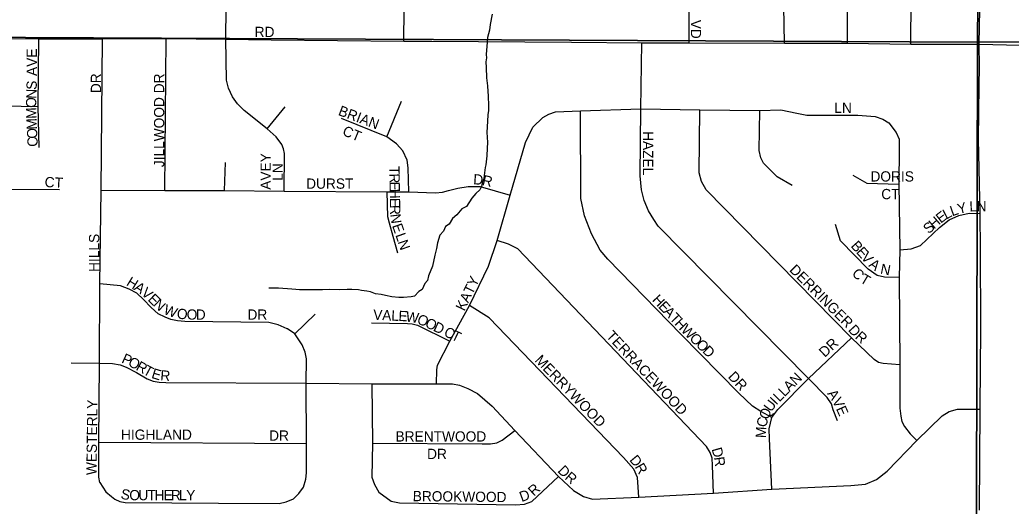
# Model space of a CAD drawing. Extents: x -209 to 4852, y 0 to 905.
# Drawn here: x 349.01 to 367.31, y 269.97 to 278.95 of the extents above; entities that cross this region are included whole.
import ezdxf

# ---------------------------------------------------------------- set-up
doc = ezdxf.new("R2010")
doc.units = 0
for name, color, linetype in [('GM_X_Airport_Location_Class_2', 7, 'Continuous'), ('GM_X_Airport_Location_Class_3', 7, 'Continuous'), ('GM_X_County_Road', 7, 'Continuous'), ('GM_X_Minor_River', 7, 'Continuous')]:
    doc.layers.add(name, color=color, linetype=linetype)

msp = doc.modelspace()

# ---------------------------------------------------------------- linework, layer by layer
at = {"layer": 'GM_X_Airport_Location_Class_2'}
for points in [[(363.127, 278.522), (363.114, 279.201), (363.148, 280.987), (363.137, 284.585), (363.17, 288.378)], [(356.098, 278.561), (356.107, 279.739), (356.104, 280.442), (356.085, 280.61), (356.002, 280.778), (355.919, 280.947), (355.723, 281.151), (355.513, 281.267), (355.193, 281.394), (352.936, 282.287), (352.013, 282.651), (350.039, 283.446), (349.396, 283.706), (349.258, 283.793), (349.157, 283.893), (349.07, 284.014), (349.047, 284.126), (349.082, 286.972), (349.09, 288.098)], [(364.29, 278.519), (364.291, 280.981), (364.323, 284.578), (364.356, 287.446)], [(366.74, 274.7), (366.736, 275.378), (366.707, 276.748), (366.715, 277.735), (366.722, 278.087), (366.718, 278.504), (366.74, 279.801), (366.729, 280.194), (366.724, 280.973), (366.71, 282.348), (366.715, 282.502)], [(353.844, 276.653), (353.744, 276.791), (353.574, 276.937), (353.149, 277.28), (353.028, 277.401), (352.936, 277.533), (352.864, 277.692), (352.823, 277.841), (352.809, 278.592), (352.823, 279.77), (352.821, 280.904), (352.837, 281.959), (352.864, 282.097), (352.936, 282.287)], [(365.459, 278.504), (365.477, 280.975), (365.479, 281.924)], [(361.365, 278.527), (361.361, 279.799), (361.328, 279.987), (361.143, 280.502), (360.663, 281.66)], [(347.509, 278.617), (349.362, 278.602), (350.536, 278.6), (351.71, 278.605), (352.809, 278.592), (353.647, 278.584)], [(349.365, 276.593), (349.35, 277.354), (349.362, 278.602)], [(350.487, 270.409), (350.467, 270.51), (350.466, 271.156), (350.478, 272.615), (350.487, 274.081), (350.509, 275.81), (350.536, 278.6)], [(351.686, 275.799), (351.71, 278.605)], [(353.647, 278.584), (356.098, 278.561), (356.616, 278.557)], [(356.616, 278.557), (359.19, 278.539)], [(359.19, 278.539), (360.49, 278.53), (361.365, 278.527), (363.127, 278.522), (363.15, 278.522)], [(364.105, 271.548), (364.023, 271.75), (363.995, 271.862), (363.912, 271.982), (363.567, 272.329), (360.794, 275.143), (360.714, 275.267), (360.615, 275.424), (360.537, 275.615), (360.485, 275.814), (360.458, 276.071), (360.474, 277.307), (360.49, 278.53)], [(363.15, 278.522), (364.29, 278.519), (365.459, 278.504), (366.714, 278.504)], [(366.714, 278.504), (366.718, 278.504), (369.489, 278.438), (371.38, 278.415), (373.101, 278.401), (374.348, 278.345), (374.601, 278.336), (374.807, 278.345), (375.009, 278.433)], [(355.782, 276.794), (356.055, 277.451)], [(348.391, 277.372), (349.35, 277.354)], [(353.574, 276.937), (353.908, 277.349)], [(356.702, 272.234), (356.706, 272.491), (356.721, 272.578), (356.947, 273.023), (357.31, 273.677), (357.661, 274.407), (357.818, 274.881), (358.062, 275.713), (358.342, 276.688), (358.477, 276.972), (358.666, 277.147), (358.774, 277.209), (358.9, 277.252), (359.359, 277.274), (360.474, 277.307), (361.562, 277.293), (362.667, 277.278), (363.056, 277.293), (363.353, 277.229), (363.534, 277.194), (364.481, 277.191), (364.798, 277.165), (364.942, 277.116), (365.053, 277.049), (365.188, 276.874), (365.241, 276.748), (365.244, 276.575), (365.237, 275.921), (365.252, 274.708), (365.241, 274.196), (365.253, 272.586), (365.253, 271.784), (365.269, 271.636), (365.292, 271.54), (365.341, 271.443), (365.446, 271.312), (365.566, 271.188)], [(362.893, 271.611), (362.687, 271.72), (362.532, 271.821), (362.283, 272.062), (361.21, 273.148), (359.862, 274.533), (359.724, 274.703), (359.559, 275), (359.434, 275.333), (359.363, 275.651), (359.359, 277.274)], [(365.253, 272.586), (364.947, 272.607), (364.862, 272.625), (364.782, 272.68), (364.36, 273.081), (361.68, 275.812), (361.595, 275.966), (361.552, 276.126), (361.562, 277.293)], [(363.265, 275.891), (362.992, 276.056), (362.734, 276.309), (362.688, 276.407), (362.657, 276.541), (362.667, 277.278)], [(356.19, 275.78), (356.18, 276.221), (356.157, 276.364), (356.078, 276.531), (355.963, 276.66), (355.782, 276.794), (354.946, 277.132)], [(353.889, 275.79), (353.892, 276.483), (353.876, 276.571), (353.844, 276.653)], [(352.79, 275.799), (352.806, 276.318)], [(364.388, 276.087), (364.645, 275.938), (365.237, 275.921)], [(346.663, 275.83), (349.742, 275.818)], [(350.509, 275.81), (351.686, 275.799), (352.79, 275.799), (353.889, 275.79), (355.789, 275.78), (356.19, 275.78), (356.685, 275.761), (356.811, 275.768), (356.923, 275.799), (357.094, 275.847), (357.285, 275.875), (357.504, 275.875), (358.062, 275.713)], [(355.986, 274.645), (355.902, 274.95), (355.833, 275.2), (355.805, 275.315), (355.789, 275.78)], [(365.252, 274.708), (365.464, 274.725), (365.632, 274.789), (365.985, 275.121), (366.162, 275.263), (366.345, 275.338), (366.533, 275.381), (366.736, 275.378)], [(365.241, 274.196), (364.97, 274.204), (364.836, 274.235), (364.666, 274.349), (364.156, 274.874), (364.063, 275.173)], [(361.816, 270.214), (361.797, 270.727), (361.787, 270.862), (361.755, 270.966), (361.682, 271.078), (358.199, 274.726), (358.027, 274.811), (357.818, 274.881)], [(366.748, 273.3), (366.74, 274.7)], [(354.292, 272.246), (354.303, 272.693), (354.275, 272.82), (354.223, 272.952), (354.083, 273.157), (353.949, 273.249), (353.944, 273.249), (353.775, 273.324), (353.605, 273.367), (352.053, 273.381), (351.917, 273.395), (351.794, 273.423), (351.69, 273.466), (351.563, 273.527), (351.436, 273.645), (351.294, 273.791), (351.167, 273.904), (351.025, 273.98), (350.865, 274.041), (350.487, 274.081)], [(360.433, 270.14), (360.421, 270.325), (360.408, 270.502), (360.343, 270.658), (360.152, 270.876), (357.674, 273.45), (357.31, 273.677)], [(354.083, 273.157), (354.459, 273.516)], [(355.498, 273.358), (356.163, 273.345), (356.251, 273.34), (356.349, 273.314), (356.947, 273.023)], [(366.727, 269.899), (366.736, 271.768), (366.736, 271.805), (366.749, 273.236), (366.748, 273.3)], [(362.893, 270.291), (362.846, 271.218), (362.84, 271.401), (362.893, 271.611), (363, 271.762), (363.567, 272.329), (364.36, 273.081)], [(349.955, 272.62), (350.478, 272.615), (350.722, 272.609), (350.862, 272.581), (350.974, 272.542), (351.164, 272.441), (351.36, 272.323), (351.472, 272.284), (351.584, 272.263), (351.707, 272.256), (354.292, 272.246), (355.505, 272.234), (356.702, 272.234), (356.995, 272.234), (357.124, 272.207), (357.28, 272.146), (357.457, 272.057), (357.729, 271.819), (358.144, 271.37), (358.953, 270.521), (359.228, 270.261), (359.412, 270.153), (359.579, 270.103), (360.433, 270.14), (361.816, 270.214), (362.893, 270.291), (364.35, 270.354), (364.619, 270.381), (364.823, 270.465), (365.018, 270.623), (365.566, 271.188), (366.032, 271.641), (366.167, 271.724), (366.318, 271.764), (366.736, 271.768)], [(350.487, 270.409), (350.594, 270.238), (350.701, 270.155), (350.766, 270.107), (350.856, 270.059), (350.951, 270.041), (352.677, 270.03), (353.796, 270.024), (353.927, 270.053), (354.058, 270.113), (354.16, 270.208), (354.243, 270.327), (354.29, 270.476), (354.302, 270.589), (354.302, 271.131), (354.292, 272.246)], [(355.505, 272.234), (355.522, 271.135), (355.506, 270.513), (355.554, 270.373), (355.639, 270.232), (355.863, 270.068), (356.02, 270.034), (358.161, 269.999), (358.322, 270.014), (358.46, 270.061), (358.953, 270.521)], [(355.522, 271.135), (357.546, 271.128), (357.696, 271.123), (357.815, 271.145), (357.91, 271.192), (358.144, 271.37)], [(350.466, 271.156), (354.302, 271.131)]]:
    msp.add_lwpolyline(points, dxfattribs=at)
at = {"layer": 'GM_X_County_Road'}
for points in [[(357.728, 279.057), (357.694, 278.868), (357.677, 278.762), (357.644, 278.626), (357.635, 278.542), (357.616, 278.314), (357.622, 278.253), (357.613, 278.178), (357.619, 278.071), (357.623, 277.881), (357.643, 277.736), (357.649, 277.63), (357.655, 277.546), (357.659, 277.363), (357.658, 277.28), (357.648, 277.196), (357.639, 277.082), (357.627, 276.87), (357.633, 276.786), (357.639, 276.687), (357.637, 276.581), (357.627, 276.444), (357.609, 276.277), (357.6, 276.224), (357.582, 276.08), (357.574, 276.019), (357.55, 275.967), (357.533, 275.876), (357.502, 275.815), (357.424, 275.748), (357.354, 275.658), (357.253, 275.508), (357.169, 275.464), (357.076, 275.352), (356.998, 275.285), (356.936, 275.179), (356.866, 275.135), (356.827, 275.052), (356.765, 274.977), (356.717, 274.834), (356.7, 274.728), (356.667, 274.607)], [(356.667, 274.607), (356.625, 274.402), (356.554, 274.229), (356.537, 274.138), (356.483, 274.085), (356.435, 273.972), (356.374, 273.935), (356.296, 273.853), (356.235, 273.839), (356.091, 273.826), (356.007, 273.828), (355.878, 273.838), (355.757, 273.863), (355.682, 273.879), (355.576, 273.897), (355.485, 273.929), (355.417, 273.945), (355.319, 273.954), (355.258, 273.971), (355.137, 273.973), (355.053, 273.975), (354.909, 273.97), (354.727, 273.973), (354.598, 273.968), (354.545, 273.969), (354.317, 273.965), (354.173, 273.968), (354.104, 273.977), (354.029, 273.978), (353.786, 273.998), (353.604, 274.001)]]:
    msp.add_lwpolyline(points, dxfattribs=at)
at = {"layer": 'GM_X_Minor_River'}
for points in [[(346.745, 298.733), (366.855, 298.625), (366.685, 278.54), (346.598, 278.641)], [(366.855, 298.625), (386.92, 298.555), (386.82, 278.559), (366.685, 278.54)], [(346.598, 278.641), (366.685, 278.54), (366.643, 258.429), (346.459, 258.607)], [(366.685, 278.54), (386.82, 278.559), (386.662, 258.306), (366.643, 258.429)]]:
    msp.add_lwpolyline(points, close=True, dxfattribs=at)

# ---------------------------------------------------------------- texts
at = {"layer": 'GM_X_Airport_Location_Class_3'}
for s, height, rotation, p in [('V', 0.189, 269.9928, (361.396, 278.953)), ('RD', 0.1894, 0, (353.344, 278.634)), ('D', 0.189, 269.9928, (361.396, 278.786)), ('AVE', 0.1894, 90, (349.325, 277.915)), ('S', 0.189, 87.9507, (349.319, 277.658)), ('DR', 0.1894, 90, (350.508, 277.598)), ('JILLWOOD DR', 0.18939, 90, (351.675, 276.231)), ('N', 0.189, 87.9889, (349.314, 277.492)), ('O', 0.189, 89.1038, (349.311, 277.326)), ('LN', 0.1894, 0, (364.044, 277.233)), ('M', 0.189, 92.1865, (349.319, 277.129)), ('BRIAN', 0.1894, 339.4452, (354.873, 277.198)), ('M', 0.189, 92.572, (349.327, 276.93)), ('O', 0.189, 92.5579, (349.335, 276.763)), ('CT', 0.1894, 337.6225, (354.95, 276.83)), ('HAZEL', 0.1894, 270, (360.513, 276.898)), ('C', 0.189, 92.575, (349.342, 276.613)), ('AVEY', 0.1894, 90, (353.642, 275.815)), ('LN', 0.1894, 90, (353.864, 275.981)), ('T', 0.189, 271.0928, (355.829, 276.249)), ('DORIS', 0.1894, 0, (364.711, 275.967)), ('CT', 0.1894, 356.635, (349.463, 275.867)), ('DURST', 0.1894, 0, (354.294, 275.834)), ('R', 0.189, 271.0977, (355.831, 276.115)), ('D', 0.189, 355.9751, (357.374, 275.917)), ('R', 0.189, 346.918, (357.532, 275.907)), ('E', 0.189, 271.0928, (355.834, 275.965)), ('H', 0.189, 271.0965, (355.837, 275.832)), ('CT', 0.1894, 0, (364.911, 275.641)), ('E', 0.189, 271.0928, (355.84, 275.665)), ('Y', 0.189, 14.0203, (366.34, 275.366)), ('L', 0.189, 1.6124, (366.54, 275.413)), ('N', 0.189, 0.153, (366.672, 275.417)), ('R', 0.189, 271.1096, (355.842, 275.532)), ('E', 0.189, 37.8534, (366.01, 275.187)), ('L', 0.189, 27.7013, (366.107, 275.264)), ('L', 0.189, 19.5234, (366.219, 275.323)), ('N', 0.189, 277.3764, (355.847, 275.36)), ('H', 0.189, 40.8076, (365.885, 275.079)), ('E', 0.189, 289.5096, (355.878, 275.153)), ('S', 0.189, 41.7334, (365.787, 274.991)), ('HILLS', 0.1894, 90, (350.475, 274.298)), ('L', 0.189, 288.9793, (355.939, 274.98)), ('N', 0.189, 288.9672, (355.982, 274.854)), ('B', 0.189, 311.684, (364.338, 274.771)), ('E', 0.189, 311.6816, (364.437, 274.659)), ('V', 0.189, 311.6753, (364.526, 274.56)), ('A', 0.189, 322.8434, (364.667, 274.408)), ('DERRINGER', 0.1894, 315, (363.202, 274.323)), ('C', 0.189, 313.3683, (364.356, 274.26)), ('N', 0.189, 348.5539, (364.883, 274.269)), ('H', 0.189, 328.0803, (350.962, 274.062)), ('KATY', 0.1894, 64.0537, (357.213, 273.564)), ('T', 0.189, 328.863, (364.503, 274.116)), ('A', 0.189, 326.2311, (351.102, 273.975)), ('V', 0.189, 319.6263, (351.236, 273.886)), ('E', 0.189, 315.8113, (351.36, 273.78)), ('N', 0.189, 317.2788, (351.46, 273.684)), ('H', 0.189, 313.3767, (360.67, 273.773)), ('E', 0.189, 313.3767, (360.784, 273.651)), ('W', 0.189, 339.2002, (351.649, 273.529)), ('O', 0.189, 352.7902, (351.899, 273.441)), ('O', 0.189, 359.6887, (352.089, 273.418)), ('D', 0.189, 359.9929, (352.257, 273.417)), ('DR', 0.1894, 0, (353.211, 273.417)), ('V', 0.189, 357.1136, (355.529, 273.417)), ('A', 0.189, 357.0991, (355.695, 273.409)), ('L', 0.189, 357.1021, (355.862, 273.4)), ('E', 0.189, 357.112, (355.995, 273.394)), ('A', 0.189, 313.3767, (360.876, 273.555)), ('W', 0.189, 351.1541, (356.123, 273.387)), ('O', 0.189, 336.1729, (356.324, 273.358)), ('O', 0.189, 334.5592, (356.475, 273.291)), ('T', 0.189, 313.3767, (360.99, 273.433)), ('H', 0.189, 313.4386, (361.082, 273.336)), ('D', 0.189, 334.4418, (356.626, 273.219)), ('C', 0.189, 334.4499, (356.821, 273.126)), ('T', 0.189, 334.4368, (356.957, 273.061)), ('TERRACEWOOD', 0.18939, 313.4718, (359.82, 273.106)), ('W', 0.189, 315.2607, (361.201, 273.211)), ('D', 0.189, 312.3869, (364.289, 273.22)), ('R', 0.189, 317.69, (364.414, 273.084)), ('O', 0.189, 315.9709, (361.357, 273.056)), ('O', 0.189, 315.9736, (361.477, 272.94)), ('DR', 0.1894, 42.8801, (363.868, 272.711)), ('D', 0.189, 315.9736, (361.597, 272.825)), ('P', 0.189, 335.5131, (350.874, 272.631)), ('O', 0.189, 331.4698, (350.992, 272.578)), ('MERRYWOOD', 0.1894, 314.1308, (358.503, 272.656)), ('R', 0.189, 330.7732, (351.138, 272.498)), ('T', 0.189, 331.6371, (351.271, 272.424)), ('E', 0.189, 343.1429, (351.427, 272.344)), ('R', 0.189, 355.2337, (351.597, 272.298)), ('DR', 0.1894, 312.8801, (362.07, 272.356)), ('N', 0.189, 44.9536, (363.335, 272.196)), ('L', 0.189, 44.9614, (363.123, 271.984)), ('A', 0.189, 44.9674, (363.217, 272.078)), ('WESTERLY', 0.1894, 89.2379, (350.425, 270.547)), ('U', 0.189, 53.1257, (362.876, 271.701)), ('I', 0.189, 46.5147, (362.973, 271.83)), ('L', 0.189, 45.1545, (363.029, 271.89)), ('A', 0.189, 304.1629, (363.906, 272.052)), ('V', 0.189, 297.3666, (363.997, 271.92)), ('Q', 0.189, 66.8186, (362.817, 271.558)), ('E', 0.189, 293.8265, (364.072, 271.774)), ('C', 0.189, 78.1614, (362.789, 271.421)), ('HIGHLAND', 0.1894, 0, (350.877, 271.2)), ('M', 0.189, 87.1212, (362.78, 271.229)), ('DR', 0.1894, 0, (353.611, 271.184)), ('BRENTWOOD', 0.1894, 0, (355.944, 271.167)), ('DR', 0.1894, 0, (356.527, 270.845)), ('D', 0.189, 286.2847, (361.777, 271.028)), ('D', 0.189, 309.4278, (360.253, 270.823)), ('R', 0.189, 278.0649, (361.822, 270.875)), ('D', 0.189, 314.1809, (358.925, 270.617)), ('R', 0.189, 300.01, (360.354, 270.701)), ('R', 0.189, 319.715, (359.055, 270.484)), ('S', 0.189, 349.1991, (350.862, 270.114)), ('R', 0.189, 42.8812, (358.498, 270.149)), ('O', 0.189, 359.5987, (351.03, 270.085)), ('U', 0.189, 359.9929, (351.198, 270.084)), ('T', 0.189, 359.9956, (351.365, 270.084)), ('H', 0.189, 359.9929, (351.498, 270.084)), ('E', 0.189, 359.9956, (351.665, 270.084)), ('R', 0.189, 359.9941, (351.798, 270.084)), ('L', 0.189, 359.9956, (351.948, 270.084)), ('Y', 0.189, 359.9929, (352.081, 270.084)), ('BROOKWOOD', 0.1894, 359.3776, (356.261, 270.067)), ('D', 0.189, 19.8935, (358.272, 270.05))]:
    msp.add_text(s, height=height, rotation=rotation, dxfattribs=at).set_placement(p)

doc.saveas('drawing.dxf')
